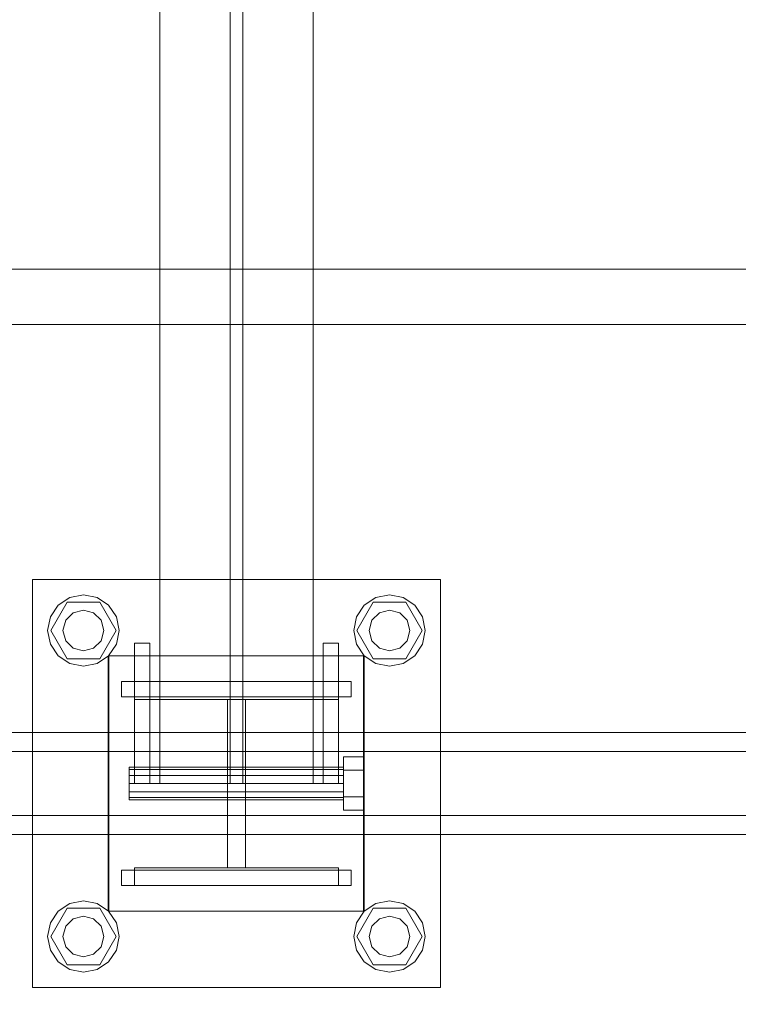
# Model space of a CAD drawing. Header units: millimetres. Extents: x -3490 to 61924, y -72580 to 6847.
# Tile 432 of 656: x 6741 to 7023, y -18517 to -18130. Entities that reach past the tile are written whole.
import ezdxf

# ---------------------------------------------------------------- set-up
doc = ezdxf.new("R2010")
doc.units = ezdxf.units.MM
doc.layers.add('COTAS_O', color=1, linetype='Continuous', lineweight=0)
doc.layers.add('superior_C01', color=7, linetype='Continuous', lineweight=0)
doc.dimstyles.new('R19_100', dxfattribs={"dimtxt": 250, "dimasz": 150, "dimexe": 150, "dimexo": 80, "dimgap": 100, "dimtad": 1, "dimtih": 1, "dimtoh": 1, "dimdsep": 46, "dimcen": 0.09, "dimadec": 0, "dimazin": 0, "dimtfac": 1, "dimtdec": 4, "dimtofl": 0, "dimtmove": 0, "dimatfit": 3, "dimfxl": 1, "dimtolj": 1, "dimtzin": 0, "dimarcsym": 0})

# ---------------------------------------------------------------- blocks, each defined once
blk = doc.blocks.new('DIM_R29_43')
at = {"layer": 'COTAS_O'}
for p, q in [((5950, -18150), (6650, -18150)), ((6650, -18150), (6605, -18300)), ((6650, -18150), (6650, -19850)), ((6650, -18150), (6695, -18300)), ((6650, -19850), (6605, -19700)), ((6650, -19850), (6695, -19700)), ((5950, -19850), (6650, -19850))]:
    blk.add_line(p, q, dxfattribs=at)
blk.add_text('1700 O', height=250, rotation=-90, dxfattribs=at).set_placement((6750, -19000))

msp = doc.modelspace()

# ---------------------------------------------------------------- linework, layer by layer
at = {"layer": 'superior_C01'}
for p, q in [((6795.877, -17570), (6795.877, -18430)), ((6823.377, -17570), (6823.377, -18430)), ((6828.377, -18430), (6828.377, -17570)), ((6855.877, -18430), (6855.877, -17570)), ((7566.897, -18228.298), (6622.738, -18228.298)), ((6624.345, -18228.298), (7568.505, -18228.298)), ((10242.208, -18250), (1103.221, -18250)), ((1104.577, -18250), (10243.564, -18250)), ((6745.877, -18510), (6745.877, -18350)), ((6745.877, -18350), (6905.877, -18350)), ((6905.877, -18350), (6905.877, -18510)), ((6755.977, -18360.101), (6760.519, -18357.066)), ((6760.519, -18357.066), (6765.877, -18356)), ((6765.877, -18356), (6771.234, -18357.066)), ((6771.234, -18357.066), (6775.776, -18360.101)), ((6875.977, -18360.101), (6880.519, -18357.066)), ((6880.519, -18357.066), (6885.877, -18356)), ((6885.877, -18356), (6891.234, -18357.066)), ((6891.234, -18357.066), (6895.776, -18360.101)), ((6752.943, -18364.642), (6755.977, -18360.101)), ((6753.077, -18370), (6759.477, -18358.915)), ((6759.477, -18358.915), (6772.277, -18358.915)), ((6772.277, -18358.915), (6778.677, -18370)), ((6775.776, -18360.101), (6778.811, -18364.642)), ((6872.943, -18364.642), (6875.977, -18360.101)), ((6873.077, -18370), (6879.477, -18358.915)), ((6879.477, -18358.915), (6892.277, -18358.915)), ((6892.277, -18358.915), (6898.677, -18370)), ((6895.776, -18360.101), (6898.811, -18364.642)), ((6751.877, -18370), (6752.943, -18364.642)), ((6758.949, -18366), (6761.877, -18363.072)), ((6761.877, -18363.072), (6765.877, -18362)), ((6765.877, -18362), (6769.877, -18363.072)), ((6769.877, -18363.072), (6772.805, -18366)), ((6778.811, -18364.642), (6779.877, -18370)), ((6871.877, -18370), (6872.943, -18364.642)), ((6878.949, -18366), (6881.877, -18363.072)), ((6881.877, -18363.072), (6885.877, -18362)), ((6885.877, -18362), (6889.877, -18363.072)), ((6889.877, -18363.072), (6892.805, -18366)), ((6898.811, -18364.642), (6899.877, -18370)), ((6757.877, -18370), (6758.949, -18366)), ((6772.805, -18366), (6773.877, -18370)), ((6877.877, -18370), (6878.949, -18366)), ((6892.805, -18366), (6893.877, -18370)), ((6752.943, -18375.358), (6751.877, -18370)), ((6759.477, -18381.085), (6753.077, -18370)), ((6758.949, -18374), (6757.877, -18370)), ((6778.677, -18370), (6772.277, -18381.085)), ((6773.877, -18370), (6772.805, -18374)), ((6779.877, -18370), (6778.811, -18375.358)), ((6872.943, -18375.358), (6871.877, -18370)), ((6879.477, -18381.085), (6873.077, -18370)), ((6878.949, -18374), (6877.877, -18370)), ((6898.677, -18370), (6892.277, -18381.085)), ((6893.877, -18370), (6892.805, -18374)), ((6899.877, -18370), (6898.811, -18375.358)), ((6755.977, -18379.899), (6752.943, -18375.358)), ((6761.877, -18376.928), (6758.949, -18374)), ((6765.877, -18378), (6761.877, -18376.928)), ((6769.877, -18376.928), (6765.877, -18378)), ((6772.805, -18374), (6769.877, -18376.928)), ((6778.811, -18375.358), (6775.776, -18379.899)), ((6785.877, -18430), (6785.877, -18375)), ((6785.877, -18375), (6791.877, -18375)), ((6791.877, -18430), (6791.877, -18375)), ((6859.877, -18430), (6859.877, -18375)), ((6859.877, -18375), (6865.877, -18375)), ((6865.877, -18430), (6865.877, -18375)), ((6875.977, -18379.899), (6872.943, -18375.358)), ((6881.877, -18376.928), (6878.949, -18374)), ((6885.877, -18378), (6881.877, -18376.928)), ((6889.877, -18376.928), (6885.877, -18378)), ((6892.805, -18374), (6889.877, -18376.928)), ((6898.811, -18375.358), (6895.776, -18379.899)), ((6760.519, -18382.934), (6755.977, -18379.899)), ((6772.277, -18381.085), (6759.477, -18381.085)), ((6775.776, -18379.899), (6771.234, -18382.934)), ((6775.607, -18480), (6775.607, -18380)), ((6775.607, -18380), (6875.607, -18380)), ((6775.877, -18480), (6775.877, -18380)), ((6775.877, -18380), (6875.877, -18380)), ((6875.607, -18380), (6875.607, -18480)), ((6875.877, -18380), (6875.877, -18480)), ((6880.519, -18382.934), (6875.977, -18379.899)), ((6892.277, -18381.085), (6879.477, -18381.085)), ((6895.776, -18379.899), (6891.234, -18382.934)), ((6765.877, -18384), (6760.519, -18382.934)), ((6771.234, -18382.934), (6765.877, -18384)), ((6885.877, -18384), (6880.519, -18382.934)), ((6891.234, -18382.934), (6885.877, -18384)), ((6780.877, -18390), (6870.877, -18390)), ((6780.877, -18396), (6780.877, -18390)), ((6785.877, -18397), (6785.877, -18390)), ((6785.877, -18390), (6865.877, -18390)), ((6865.877, -18390), (6865.877, -18397)), ((6870.877, -18396), (6870.877, -18390)), ((6780.877, -18396), (6870.877, -18396)), ((6865.877, -18397), (6785.877, -18397)), ((6822.377, -18463), (6822.377, -18397)), ((6822.377, -18397), (6829.377, -18397)), ((6829.377, -18397), (6829.377, -18463)), ((7217.04, -18410), (6061.478, -18410)), ((6072.263, -18410), (7227.824, -18410)), ((7293.88, -18410), (6138.318, -18410)), ((6151.799, -18410), (7307.361, -18410)), ((7215.108, -18417.5), (6137.735, -18417.5)), ((6152.383, -18417.5), (7229.756, -18417.5)), ((6867.877, -18424.8), (6867.877, -18419.6)), ((6875.877, -18419.6), (6867.877, -18419.6)), ((6875.877, -18419.6), (6875.877, -18424.8)), ((6783.877, -18424.457), (6783.877, -18423.6)), ((6867.877, -18423.6), (6783.877, -18423.6)), ((6867.877, -18423.6), (6867.877, -18424.457)), ((6783.877, -18424.457), (6783.877, -18426.8)), ((6783.877, -18424.457), (6867.877, -18424.457)), ((6783.877, -18426.8), (6783.877, -18430)), ((6783.877, -18426.8), (6867.877, -18426.8)), ((6867.877, -18424.457), (6867.877, -18426.8)), ((6867.877, -18424.8), (6867.877, -18435.2)), ((6867.877, -18424.8), (6875.877, -18424.8)), ((6867.877, -18426.8), (6867.877, -18430)), ((6875.877, -18424.8), (6875.877, -18435.2)), ((6783.877, -18430), (6783.877, -18433.2)), ((6783.877, -18430), (6867.877, -18430)), ((6785.877, -18430), (6791.877, -18430)), ((6855.877, -18430), (6795.877, -18430)), ((6828.377, -18430), (6823.377, -18430)), ((6859.877, -18430), (6865.877, -18430)), ((6867.877, -18430), (6867.877, -18433.2)), ((6783.877, -18433.2), (6783.877, -18435.543)), ((6783.877, -18433.2), (6867.877, -18433.2)), ((6867.877, -18433.2), (6867.877, -18435.543)), ((6867.877, -18435.2), (6867.877, -18440.4)), ((6867.877, -18435.2), (6875.877, -18435.2)), ((6875.877, -18435.2), (6875.877, -18440.4)), ((6783.877, -18435.543), (6783.877, -18436.4)), ((6783.877, -18435.543), (6867.877, -18435.543)), ((6783.877, -18436.4), (6867.877, -18436.4)), ((6867.877, -18435.543), (6867.877, -18436.4)), ((6137.735, -18442.5), (7215.108, -18442.5)), ((6152.383, -18442.5), (7229.756, -18442.5)), ((6867.877, -18440.4), (6875.877, -18440.4)), ((6061.478, -18450), (7217.04, -18450)), ((6072.263, -18450), (7227.824, -18450)), ((6138.318, -18450), (7293.88, -18450)), ((6151.799, -18450), (7307.361, -18450)), ((6780.877, -18464), (6870.877, -18464)), ((6780.877, -18470), (6780.877, -18464)), ((6785.877, -18470), (6785.877, -18463)), ((6785.877, -18463), (6865.877, -18463)), ((6829.377, -18463), (6822.377, -18463)), ((6865.877, -18463), (6865.877, -18470)), ((6870.877, -18470), (6870.877, -18464)), ((6780.877, -18470), (6870.877, -18470)), ((6865.877, -18470), (6785.877, -18470)), ((6755.977, -18480.101), (6760.519, -18477.066)), ((6760.519, -18477.066), (6765.877, -18476)), ((6765.877, -18476), (6771.234, -18477.066)), ((6771.234, -18477.066), (6775.776, -18480.101)), ((6875.977, -18480.101), (6880.519, -18477.066)), ((6880.519, -18477.066), (6885.877, -18476)), ((6885.877, -18476), (6891.234, -18477.066)), ((6891.234, -18477.066), (6895.776, -18480.101)), ((6752.943, -18484.642), (6755.977, -18480.101)), ((6753.077, -18490), (6759.477, -18478.915)), ((6759.477, -18478.915), (6772.277, -18478.915)), ((6772.277, -18478.915), (6778.677, -18490)), ((6875.607, -18480), (6775.607, -18480)), ((6775.776, -18480.101), (6778.811, -18484.642)), ((6875.877, -18480), (6775.877, -18480)), ((6872.943, -18484.642), (6875.977, -18480.101)), ((6873.077, -18490), (6879.477, -18478.915)), ((6879.477, -18478.915), (6892.277, -18478.915)), ((6892.277, -18478.915), (6898.677, -18490)), ((6895.776, -18480.101), (6898.811, -18484.642)), ((6751.877, -18490), (6752.943, -18484.642)), ((6758.949, -18486), (6761.877, -18483.072)), ((6761.877, -18483.072), (6765.877, -18482)), ((6765.877, -18482), (6769.877, -18483.072)), ((6769.877, -18483.072), (6772.805, -18486)), ((6778.811, -18484.642), (6779.877, -18490)), ((6871.877, -18490), (6872.943, -18484.642)), ((6878.949, -18486), (6881.877, -18483.072)), ((6881.877, -18483.072), (6885.877, -18482)), ((6885.877, -18482), (6889.877, -18483.072)), ((6889.877, -18483.072), (6892.805, -18486)), ((6898.811, -18484.642), (6899.877, -18490)), ((6757.877, -18490), (6758.949, -18486)), ((6772.805, -18486), (6773.877, -18490)), ((6877.877, -18490), (6878.949, -18486)), ((6892.805, -18486), (6893.877, -18490)), ((6752.943, -18495.358), (6751.877, -18490)), ((6759.477, -18501.085), (6753.077, -18490)), ((6758.949, -18494), (6757.877, -18490)), ((6778.677, -18490), (6772.277, -18501.085)), ((6773.877, -18490), (6772.805, -18494)), ((6779.877, -18490), (6778.811, -18495.358)), ((6872.943, -18495.358), (6871.877, -18490)), ((6879.477, -18501.085), (6873.077, -18490)), ((6878.949, -18494), (6877.877, -18490)), ((6898.677, -18490), (6892.277, -18501.085)), ((6893.877, -18490), (6892.805, -18494)), ((6899.877, -18490), (6898.811, -18495.358)), ((6755.977, -18499.899), (6752.943, -18495.358)), ((6761.877, -18496.928), (6758.949, -18494)), ((6765.877, -18498), (6761.877, -18496.928)), ((6769.877, -18496.928), (6765.877, -18498)), ((6772.805, -18494), (6769.877, -18496.928)), ((6778.811, -18495.358), (6775.776, -18499.899)), ((6875.977, -18499.899), (6872.943, -18495.358)), ((6881.877, -18496.928), (6878.949, -18494)), ((6885.877, -18498), (6881.877, -18496.928)), ((6889.877, -18496.928), (6885.877, -18498)), ((6892.805, -18494), (6889.877, -18496.928)), ((6898.811, -18495.358), (6895.776, -18499.899)), ((6760.519, -18502.934), (6755.977, -18499.899)), ((6775.776, -18499.899), (6771.234, -18502.934)), ((6880.519, -18502.934), (6875.977, -18499.899)), ((6895.776, -18499.899), (6891.234, -18502.934)), ((6772.277, -18501.085), (6759.477, -18501.085)), ((6765.877, -18504), (6760.519, -18502.934)), ((6771.234, -18502.934), (6765.877, -18504)), ((6892.277, -18501.085), (6879.477, -18501.085)), ((6885.877, -18504), (6880.519, -18502.934)), ((6891.234, -18502.934), (6885.877, -18504)), ((6905.877, -18510), (6745.877, -18510))]:
    msp.add_line(p, q, dxfattribs=at)

# ---------------------------------------------------------------- dimensions: what is measured, and where the dimension line sits
at = {"layer": 'COTAS_O'}
dim = msp.add_aligned_dim(p1=(5950, -18150), p2=(5950, -19850), distance=700, text='<> O', dimstyle='R19_100', dxfattribs=at)
dim.commit()
dim.dimension.update_dxf_attribs({"geometry": 'DIM_R29_43', "text_midpoint": (6650, -19000)})

doc.saveas('drawing.dxf')
